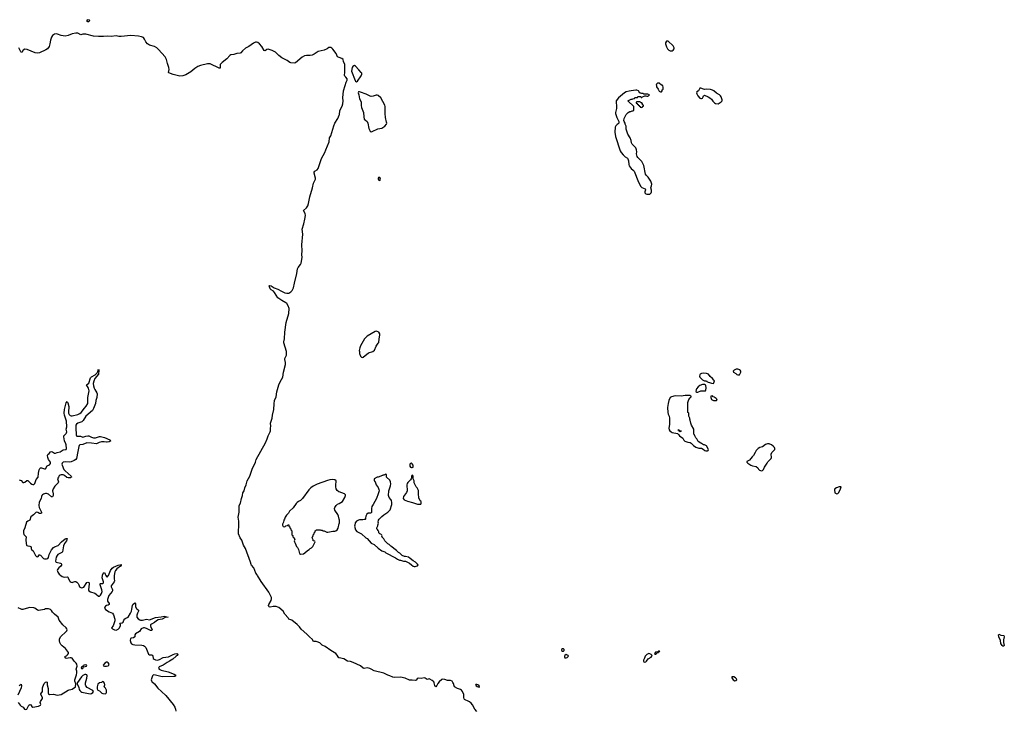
# Model space of a CAD drawing. Header units: inches. Extents: x 2293880 to 2522759, y 823965 to 1006879.
# Tile 296 of 325: x 2483483 to 2503562, y 867248 to 881345. Entities that reach past the tile are written whole.
import ezdxf

# ---------------------------------------------------------------- set-up
doc = ezdxf.new("R2010")
doc.units = ezdxf.units.IN
doc.header["$MEASUREMENT"] = 0
for name, color, linetype in [('C4886', 7, 'Continuous'), ('C4887', 7, 'Continuous'), ('C4888', 7, 'Continuous'), ('C4896', 7, 'Continuous'), ('C4897', 7, 'Continuous'), ('C4898', 7, 'Continuous'), ('C5806', 7, 'Continuous'), ('C5807', 7, 'Continuous')]:
    doc.layers.add(name, color=color, linetype=linetype)

msp = doc.modelspace()

# ---------------------------------------------------------------- linework, layer by layer
at = {"layer": 'C4886', "color": 5, "elevation": 40}
for points in [[(2484322, 870000), (2484350, 869977), (2484390, 869965), (2484450, 869972), (2484464, 869964), (2484473, 869953), (2484498, 869890), (2484510, 869876), (2484530, 869863), (2484550, 869858), (2484570, 869861), (2484610, 869876), (2484630, 869875), (2484646, 869866), (2484675, 869835), (2484691, 869810), (2484702, 869770), (2484730, 869754), (2484750, 869750), (2484770, 869752), (2484790, 869764), (2484850, 869854), (2484870, 869863), (2484890, 869858), (2484899, 869850), (2484902, 869830), (2484888, 869710), (2484896, 869690), (2484930, 869666), (2485017, 869637), (2485041, 869621), (2485090, 869575), (2485110, 869577), (2485130, 869598), (2485150, 869633), (2485163, 869670), (2485161, 869710), (2485128, 869792), (2485123, 869810), (2485124, 869830), (2485130, 869837), (2485170, 869837), (2485191, 869850), (2485191, 869870), (2485169, 869929), (2485166, 869950), (2485170, 870000)], [(2485413, 870000), (2485409, 869969), (2485409, 869930), (2485417, 869890), (2485413, 869870), (2485350, 869790), (2485346, 869770), (2485372, 869730), (2485379, 869710), (2485378, 869690), (2485368, 869670), (2485298, 869590), (2485274, 869510), (2485271, 869490), (2485275, 869475), (2485308, 869430), (2485309, 869410), (2485290, 869394), (2485250, 869390), (2485230, 869373), (2485219, 869350), (2485215, 869330), (2485230, 869304), (2485310, 869256), (2485375, 869230), (2485398, 869198), (2485422, 869110), (2485424, 869076), (2485388, 868972), (2485354, 868930), (2485374, 868910), (2485419, 868890), (2485450, 868887), (2485490, 868906), (2485510, 868928), (2485538, 868970), (2485541, 868990), (2485529, 869010), (2485526, 869030), (2485570, 869035), (2485590, 869047), (2485609, 869090), (2485625, 869115), (2485648, 869132), (2485692, 869150), (2485741, 869230), (2485760, 869270), (2485773, 869310), (2485781, 869390), (2485790, 869410), (2485830, 869439), (2485844, 869424), (2485848, 869410), (2485847, 869370), (2485856, 869336), (2485870, 869316), (2485907, 869290), (2485905, 869270), (2485887, 869233), (2485875, 869190), (2485875, 869150), (2485896, 869116), (2485930, 869093), (2485950, 869088), (2485990, 869087), (2486070, 869107), (2486130, 869096), (2486150, 869099), (2486201, 869119), (2486250, 869145), (2486365, 869155), (2486430, 869172), (2486511, 869150), (2486450, 869143), (2486390, 869109), (2486305, 869095), (2486270, 869077), (2486230, 869041), (2486171, 869009), (2486152, 868990), (2486148, 868970), (2486159, 868939), (2486178, 868910), (2486183, 868890), (2486170, 868875), (2486150, 868878), (2486070, 868920), (2486030, 868932), (2486006, 868930), (2485962, 868910), (2485924, 868856), (2485847, 868810), (2485831, 868790), (2485828, 868750), (2485801, 868730), (2485759, 868721), (2485746, 868714), (2485739, 868670), (2485750, 868623), (2485766, 868606), (2485790, 868593), (2485830, 868586), (2485976, 868576), (2486009, 868569), (2486030, 868557), (2486055, 868530), (2486110, 868392), (2486130, 868382), (2486170, 868380), (2486191, 868371), (2486201, 868350), (2486208, 868308), (2486222, 868290), (2486250, 868276), (2486290, 868274), (2486336, 868284), (2486410, 868323), (2486517, 868343), (2486610, 868388), (2486650, 868400), (2486690, 868406), (2486702, 868402), (2486706, 868390), (2486695, 868370), (2486676, 868350), (2486603, 868290), (2486541, 868250), (2486490, 868224), (2486410, 868171), (2486330, 868134), (2486317, 868110), (2486328, 868090), (2486365, 868070), (2486510, 868036), (2486630, 867983), (2486651, 867970), (2486667, 867950), (2486650, 867941), (2486624, 867936), (2486390, 867934), (2486250, 867965), (2486210, 867970), (2486188, 867952), (2486167, 867868), (2486169, 867849), (2486176, 867836), (2486229, 867790), (2486298, 867698), (2486378, 867630), (2486464, 867550), (2486610, 867370), (2486647, 867310), (2486662, 867270), (2486669, 867230)], [(2485242, 870000), (2485250, 869980), (2485270, 869969), (2485290, 869991), (2485294, 870000)], [(2490000, 868317), (2489990, 868320), (2489977, 868337), (2489957, 868377), (2489927, 868407), (2489830, 868467), (2489711, 868551), (2489650, 868581), (2489603, 868623), (2489550, 868648), (2489528, 868652), (2489490, 868650), (2489470, 868661), (2489452, 868692), (2489390, 868746), (2489342, 868802), (2489221, 868901), (2489190, 868950), (2489139, 868999), (2489030, 869090), (2488970, 869107), (2488956, 869136), (2488888, 869210), (2488853, 869273), (2488770, 869345), (2488750, 869356), (2488710, 869367), (2488652, 869368), (2488590, 869354), (2488570, 869362), (2488564, 869370), (2488559, 869390), (2488561, 869410), (2488611, 869489), (2488619, 869521), (2488617, 869550), (2488601, 869590), (2488562, 869662), (2488410, 869876), (2488330, 870000)], [(2483449, 867409), (2483490, 867353), (2483510, 867335), (2483551, 867311), (2483583, 867270), (2483610, 867262), (2483630, 867271), (2483669, 867350), (2483690, 867367), (2483710, 867362), (2483730, 867324), (2483750, 867310), (2483868, 867332), (2483905, 867350), (2483912, 867370), (2483903, 867410), (2483907, 867430), (2483950, 867490), (2483949, 867510), (2483912, 867570), (2483915, 867585), (2483946, 867634), (2483950, 867650), (2483947, 867710), (2483952, 867730), (2483984, 867796), (2484010, 867823), (2484030, 867830), (2484040, 867820), (2484042, 867770), (2484061, 867690), (2484064, 867604), (2484070, 867584), (2484090, 867570), (2484170, 867580), (2484250, 867560), (2484330, 867568), (2484470, 867662), (2484490, 867669), (2484529, 867671), (2484550, 867677), (2484579, 867701), (2484617, 867723), (2484622, 867730), (2484629, 867790), (2484610, 867846), (2484609, 867869), (2484641, 867970), (2484647, 868010), (2484646, 868046), (2484634, 868090), (2484654, 868150), (2484645, 868190), (2484633, 868210), (2484592, 868252), (2484550, 868312), (2484530, 868321), (2484510, 868322), (2484430, 868305), (2484410, 868316), (2484401, 868330), (2484410, 868350), (2484438, 868362), (2484459, 868381), (2484476, 868410), (2484475, 868430), (2484418, 868510), (2484347, 868567), (2484324, 868590), (2484302, 868630), (2484295, 868665), (2484292, 868690), (2484296, 868710), (2484322, 868758), (2484427, 868850), (2484442, 868870), (2484449, 868890), (2484447, 868910), (2484431, 868930), (2484361, 868990), (2484291, 869090), (2484270, 869150), (2484190, 869212), (2484152, 869250), (2484130, 869285), (2484110, 869304), (2484070, 869318), (2484030, 869321), (2484010, 869319), (2483990, 869309), (2483910, 869290), (2483870, 869286), (2483849, 869290), (2483790, 869335), (2483770, 869342), (2483690, 869349), (2483663, 869337), (2483550, 869307), (2483530, 869307), (2483510, 869314), (2483450, 869342)], [(2483470, 867745), (2483490, 867770), (2483510, 867779), (2483519, 867750), (2483516, 867710), (2483446, 867554)]]:
    msp.add_lwpolyline(points, dxfattribs=at)
for points in [[(2485270, 868231), (2485250, 868229), (2485221, 868210), (2485187, 868167), (2485194, 868154), (2485210, 868152), (2485250, 868152), (2485290, 868159), (2485304, 868170), (2485305, 868190), (2485290, 868216)], [(2484830, 868176), (2484792, 868170), (2484785, 868155), (2484745, 868130), (2484738, 868110), (2484750, 868092), (2484770, 868105), (2484778, 868110), (2484787, 868133), (2484815, 868145), (2484848, 868152), (2484852, 868170)], [(2484830, 867981), (2484810, 867979), (2484770, 867961), (2484746, 867934), (2484664, 867816), (2484654, 867810), (2484654, 867790), (2484690, 867714), (2484699, 867670), (2484708, 867650), (2484728, 867630), (2484750, 867621), (2484886, 867590), (2484930, 867586), (2484950, 867591), (2484974, 867610), (2484989, 867630), (2484978, 867650), (2484856, 867716), (2484830, 867750), (2484824, 867770), (2484822, 867810), (2484850, 867902), (2484858, 867950), (2484850, 867974)], [(2485170, 867834), (2485150, 867819), (2485110, 867809), (2485078, 867782), (2485061, 867730), (2485064, 867684), (2485078, 867658), (2485110, 867643), (2485157, 867597), (2485178, 867590), (2485230, 867584), (2485244, 867596), (2485250, 867610), (2485250, 867661), (2485230, 867701), (2485209, 867730), (2485217, 867770), (2485210, 867805), (2485190, 867829)]]:
    msp.add_lwpolyline(points, close=True, dxfattribs=at)
at = {"layer": 'C4887', "color": 5, "elevation": 40}
for points in [[(2488330, 870000), (2488323, 870010), (2488299, 870050), (2488256, 870156), (2488210, 870210), (2488204, 870224), (2488193, 870270), (2488086, 870550), (2488050, 870616), (2488010, 870719), (2487980, 870770), (2487948, 870850), (2487942, 870910), (2487952, 871008), (2487951, 871111), (2487938, 871190), (2487957, 871290), (2487961, 871430), (2487984, 871476), (2488005, 871570), (2488028, 871630), (2488034, 871690), (2488059, 871730), (2488073, 871790), (2488103, 871850), (2488125, 871930), (2488174, 872026), (2488227, 872170), (2488290, 872310), (2488307, 872370), (2488495, 872705), (2488532, 872788), (2488551, 872850), (2488592, 872930), (2488597, 872950), (2488597, 873010), (2488604, 873050), (2488599, 873110), (2488631, 873209), (2488639, 873270), (2488664, 873390), (2488673, 873507), (2488682, 873570), (2488715, 873645), (2488730, 873750), (2488770, 873890), (2488793, 873950), (2488849, 874050), (2488860, 874150), (2488905, 874310), (2488904, 874350), (2488888, 874412), (2488892, 874430), (2488926, 874494), (2488927, 874570), (2488872, 874750), (2488872, 874770), (2488884, 874830), (2488888, 874970), (2488914, 875166), (2488974, 875350), (2488977, 875450), (2488961, 875501), (2488931, 875551), (2488908, 875568), (2488829, 875610), (2488750, 875667), (2488679, 875779), (2488661, 875801), (2488613, 875830), (2488593, 875850), (2488581, 875870), (2488569, 875911), (2488570, 875914), (2488583, 875917), (2488610, 875910), (2488674, 875874), (2488750, 875842), (2488822, 875802), (2488890, 875772), (2488930, 875762), (2488970, 875766), (2489012, 875788), (2489041, 875819), (2489065, 875870), (2489084, 875970), (2489136, 876164), (2489150, 876258), (2489163, 876290), (2489209, 876351), (2489222, 876378), (2489242, 876490), (2489240, 876550), (2489246, 876630), (2489238, 876750), (2489257, 876970), (2489242, 877070), (2489280, 877180), (2489301, 877270), (2489313, 877350), (2489307, 877387), (2489269, 877450), (2489335, 877505), (2489356, 877544), (2489372, 877590), (2489398, 877730), (2489454, 877910), (2489477, 878010), (2489512, 878090), (2489513, 878113), (2489490, 878210), (2489490, 878230), (2489503, 878250), (2489550, 878278), (2489573, 878310), (2489640, 878510), (2489705, 878635), (2489724, 878690), (2489793, 878850), (2489800, 878930), (2489827, 878973), (2489872, 879110), (2489890, 879181), (2489910, 879230), (2489974, 879330), (2490000, 879397)], [(2483470, 871955), (2483510, 871941), (2483550, 871900), (2483570, 871899), (2483590, 871908), (2483630, 871941), (2483650, 871939), (2483705, 871885), (2483730, 871867), (2483750, 871857), (2483770, 871859), (2483790, 871878), (2483819, 871960), (2483859, 872010), (2483864, 872090), (2483883, 872157), (2483896, 872184), (2483910, 872199), (2483930, 872199), (2483990, 872175), (2484010, 872179), (2484045, 872235), (2484090, 872262), (2484110, 872284), (2484110, 872313), (2484073, 872370), (2484056, 872410), (2484050, 872450), (2484058, 872470), (2484083, 872490), (2484114, 872526), (2484130, 872528), (2484150, 872523), (2484190, 872499), (2484210, 872495), (2484250, 872511), (2484310, 872522), (2484370, 872566), (2484430, 872571), (2484438, 872590), (2484433, 872670), (2484427, 872690), (2484394, 872750), (2484383, 872830), (2484385, 872850), (2484394, 872866), (2484430, 872899), (2484438, 872910), (2484443, 872930), (2484431, 872990), (2484447, 873033), (2484437, 873150), (2484398, 873270), (2484393, 873310), (2484400, 873390), (2484430, 873521), (2484450, 873552), (2484463, 873523), (2484482, 873450), (2484475, 873335), (2484478, 873310), (2484490, 873283), (2484510, 873264), (2484530, 873257), (2484550, 873256), (2484670, 873286), (2484710, 873304), (2484734, 873326), (2484803, 873417), (2484842, 873458), (2484870, 873510), (2484876, 873550), (2484872, 873630), (2484898, 873770), (2484896, 873796), (2484885, 873825), (2484846, 873890), (2484893, 873927), (2484930, 874036), (2484950, 874053), (2485024, 874096), (2485064, 874136), (2485079, 874161), (2485091, 874210), (2485096, 874190), (2485090, 874110), (2485018, 874022), (2484995, 873965), (2484984, 873916), (2484986, 873870), (2485001, 873821), (2485014, 873794), (2485057, 873730), (2485063, 873710), (2485055, 873630), (2485036, 873570), (2485028, 873510), (2484990, 873410), (2484967, 873370), (2484830, 873250), (2484779, 873161), (2484750, 873137), (2484670, 873112), (2484640, 873090), (2484629, 873070), (2484628, 873050), (2484630, 872970), (2484637, 872910), (2484634, 872870), (2484639, 872850), (2484650, 872841), (2484723, 872843), (2484770, 872825), (2484790, 872827), (2484830, 872845), (2484870, 872853), (2484890, 872849), (2484950, 872822), (2484990, 872813), (2485030, 872813), (2485110, 872836), (2485130, 872834), (2485210, 872816), (2485318, 872770), (2485345, 872750), (2485311, 872730), (2485270, 872718), (2485250, 872718), (2485208, 872728), (2485150, 872727), (2485107, 872713), (2485050, 872684), (2484950, 872703), (2484850, 872706), (2484770, 872677), (2484712, 872668), (2484696, 872650), (2484690, 872630), (2484667, 872530), (2484641, 872390), (2484631, 872369), (2484595, 872345), (2484530, 872319), (2484490, 872314), (2484410, 872317), (2484370, 872310), (2484350, 872296), (2484343, 872270), (2484348, 872250), (2484386, 872166), (2484410, 872137), (2484530, 872030), (2484539, 872010), (2484536, 872004), (2484525, 871995), (2484508, 871992), (2484470, 871994), (2484443, 872003), (2484398, 872038), (2484372, 872052), (2484330, 872055), (2484310, 872048), (2484290, 872033), (2484274, 872010), (2484257, 871970), (2484258, 871950), (2484274, 871910), (2484267, 871890), (2484198, 871822), (2484163, 871770), (2484155, 871730), (2484165, 871670), (2484166, 871634), (2484154, 871606), (2484150, 871604), (2484130, 871608), (2484070, 871659), (2484030, 871675), (2484010, 871673), (2483970, 871660), (2483950, 871648), (2483933, 871630), (2483925, 871610), (2483920, 871570), (2483882, 871498), (2483873, 871430), (2483877, 871390), (2483927, 871290), (2483930, 871270), (2483910, 871262), (2483890, 871266), (2483850, 871287), (2483830, 871290), (2483810, 871283), (2483764, 871236), (2483710, 871195), (2483688, 871130), (2483679, 871121), (2483650, 871112), (2483624, 871090), (2483589, 870970), (2483564, 870910), (2483558, 870870), (2483570, 870840), (2483614, 870790), (2483606, 870730), (2483612, 870650), (2483622, 870622), (2483631, 870611), (2483650, 870602), (2483690, 870601), (2483713, 870593), (2483718, 870570), (2483716, 870550), (2483725, 870530), (2483760, 870500), (2483806, 870410), (2483828, 870390), (2483850, 870382), (2483861, 870390), (2483881, 870419), (2483890, 870425), (2483910, 870417), (2483970, 870347), (2483990, 870343), (2484030, 870341), (2484055, 870350), (2484070, 870370), (2484082, 870430), (2484135, 870525), (2484170, 870570), (2484194, 870586), (2484270, 870615), (2484338, 870690), (2484410, 870750), (2484430, 870757), (2484450, 870752), (2484435, 870710), (2484399, 870650), (2484378, 870602), (2484355, 870485), (2484342, 870470), (2484263, 870430), (2484245, 870410), (2484230, 870372), (2484212, 870292), (2484217, 870277), (2484229, 870269), (2484313, 870253), (2484326, 870246), (2484337, 870230), (2484336, 870210), (2484324, 870190), (2484284, 870156), (2484255, 870125), (2484249, 870110), (2484259, 870070), (2484288, 870028), (2484322, 870000)], [(2490000, 871706), (2489989, 871709), (2489957, 871737), (2489939, 871770), (2489929, 871810), (2489929, 871850), (2489938, 871918), (2489934, 871934), (2489913, 871953), (2489870, 871958), (2489810, 871950), (2489763, 871937), (2489550, 871862), (2489470, 871822), (2489419, 871790), (2489379, 871750), (2489250, 871569), (2489210, 871533), (2489170, 871512), (2489141, 871490), (2489121, 871470), (2489058, 871382), (2488985, 871310), (2488965, 871275), (2488925, 871230), (2488898, 871190), (2488885, 871150), (2488870, 871126), (2488862, 871090), (2488845, 871050), (2488842, 871030), (2488858, 870998), (2488890, 870994), (2488910, 871014), (2488942, 871018), (2488950, 871034), (2488973, 871033), (2488974, 871010), (2488993, 870993), (2488994, 870970), (2489014, 870950), (2489014, 870930), (2489032, 870912), (2489033, 870833), (2489050, 870814), (2489054, 870790), (2489074, 870770), (2489092, 870732), (2489082, 870710), (2489084, 870684), (2489100, 870660), (2489130, 870594), (2489150, 870574), (2489172, 870530), (2489192, 870450), (2489210, 870438), (2489270, 870442), (2489300, 870460), (2489350, 870512), (2489388, 870532), (2489406, 870550), (2489435, 870565), (2489458, 870590), (2489506, 870690), (2489502, 870702), (2489467, 870707), (2489466, 870730), (2489448, 870770), (2489467, 870813), (2489468, 870832), (2489486, 870850), (2489487, 870873), (2489506, 870890), (2489506, 870910), (2489522, 870918), (2489530, 870934), (2489611, 870931), (2489624, 870924), (2489650, 870922), (2489670, 870912), (2489694, 870910), (2489745, 870885), (2489770, 870885), (2489870, 870905), (2489910, 870905), (2489930, 870911), (2489958, 870930), (2489977, 870963), (2490000, 871059)], [(2490000, 871147), (2489985, 871210), (2489970, 871242), (2489913, 871333), (2489905, 871370), (2489909, 871390), (2489939, 871430), (2489967, 871453), (2490000, 871472)], [(2485294, 870000), (2485335, 870105), (2485369, 870151), (2485396, 870170), (2485490, 870213), (2485550, 870225), (2485554, 870210), (2485540, 870190), (2485464, 870136), (2485436, 870104), (2485422, 870078), (2485413, 870000)], [(2485170, 870000), (2485171, 870009), (2485190, 870053), (2485210, 870060), (2485229, 870030), (2485242, 870000)]]:
    msp.add_lwpolyline(points, dxfattribs=at)
at = {"layer": 'C4888', "color": 5, "elevation": 40}
msp.add_lwpolyline([(2484870, 881345), (2484848, 881330), (2484870, 881311), (2484890, 881311), (2484910, 881322), (2484914, 881330), (2484910, 881333), (2484875, 881345)], close=True, dxfattribs=at)
msp.add_lwpolyline([(2490000, 880573), (2489961, 880590), (2489934, 880654), (2489870, 880741), (2489850, 880762), (2489830, 880775), (2489810, 880780), (2489790, 880774), (2489751, 880749), (2489694, 880726), (2489567, 880693), (2489490, 880642), (2489450, 880623), (2489410, 880617), (2489330, 880617), (2489290, 880607), (2489243, 880577), (2489110, 880467), (2489081, 880459), (2489010, 880465), (2488990, 880473), (2488935, 880515), (2488828, 880568), (2488770, 880612), (2488699, 880679), (2488635, 880715), (2488590, 880732), (2488550, 880741), (2488524, 880736), (2488490, 880712), (2488470, 880718), (2488418, 880798), (2488373, 880853), (2488338, 880878), (2488310, 880886), (2488290, 880883), (2488250, 880865), (2488159, 880801), (2488090, 880762), (2488029, 880710), (2487990, 880670), (2487977, 880663), (2487910, 880654), (2487850, 880636), (2487790, 880625), (2487770, 880615), (2487710, 880545), (2487611, 880469), (2487573, 880430), (2487569, 880409), (2487574, 880366), (2487570, 880355), (2487550, 880358), (2487366, 880446), (2487310, 880447), (2487170, 880410), (2487114, 880386), (2487058, 880350), (2486970, 880281), (2486870, 880219), (2486810, 880199), (2486750, 880195), (2486610, 880223), (2486522, 880262), (2486516, 880270), (2486528, 880330), (2486522, 880370), (2486496, 880450), (2486480, 880530), (2486450, 880590), (2486316, 880736), (2486279, 880770), (2486230, 880796), (2486130, 880828), (2486090, 880850), (2486056, 880890), (2486030, 880947), (2486010, 880978), (2485970, 880998), (2485909, 881009), (2485750, 881020), (2485550, 881002), (2485503, 881003), (2485450, 881013), (2485350, 881001), (2485270, 881010), (2485190, 881001), (2485090, 881003), (2484990, 881011), (2484830, 881047), (2484772, 881048), (2484730, 881036), (2484667, 881067), (2484631, 881071), (2484550, 881057), (2484470, 881020), (2484410, 881009), (2484330, 881020), (2484254, 881050), (2484230, 881055), (2484190, 881046), (2484170, 881036), (2484150, 881019), (2484129, 880991), (2484108, 880930), (2484097, 880850), (2484081, 880799), (2484050, 880751), (2484016, 880730), (2483890, 880670), (2483844, 880664), (2483799, 880670), (2483633, 880733), (2483590, 880741), (2483556, 880724), (2483530, 880676), (2483510, 880682), (2483504, 880690), (2483490, 880713), (2483468, 880770)], dxfattribs=at)
at = {"layer": 'C4896', "color": 5, "elevation": 40}
for points in [[(2494570, 868506), (2494550, 868506), (2494534, 868490), (2494534, 868470), (2494550, 868454), (2494570, 868454), (2494586, 868470), (2494586, 868490)], [(2496530, 868455), (2496513, 868453), (2496504, 868450), (2496499, 868441), (2496450, 868432), (2496427, 868410), (2496434, 868394), (2496450, 868393), (2496470, 868405), (2496482, 868418), (2496508, 868430), (2496505, 868435), (2496510, 868434), (2496515, 868445), (2496540, 868450)], [(2494630, 868384), (2494602, 868370), (2494592, 868350), (2494592, 868330), (2494601, 868321), (2494630, 868318), (2494650, 868325), (2494674, 868350), (2494668, 868370)], [(2496310, 868405), (2496274, 868390), (2496250, 868370), (2496238, 868350), (2496226, 868310), (2496206, 868274), (2496204, 868250), (2496210, 868238), (2496230, 868230), (2496250, 868238), (2496266, 868250), (2496302, 868298), (2496359, 868330), (2496377, 868350), (2496381, 868370), (2496360, 868390), (2496330, 868404)], [(2498026, 867934), (2498004, 867930), (2498004, 867910), (2498035, 867870), (2498070, 867852), (2498090, 867855), (2498108, 867870), (2498101, 867890), (2498080, 867910), (2498047, 867930)], [(2492804, 867776), (2492785, 867775), (2492778, 867770), (2492785, 867765), (2492791, 867750), (2492810, 867735), (2492830, 867724), (2492850, 867721), (2492862, 867730), (2492854, 867750), (2492829, 867770)]]:
    msp.add_lwpolyline(points, close=True, dxfattribs=at)
msp.add_lwpolyline([(2492804, 867224), (2492768, 867270), (2492719, 867359), (2492691, 867391), (2492658, 867418), (2492630, 867436), (2492570, 867459), (2492554, 867470), (2492544, 867484), (2492539, 867510), (2492541, 867570), (2492513, 867630), (2492490, 867658), (2492470, 867675), (2492410, 867696), (2492352, 867730), (2492340, 867750), (2492332, 867792), (2492318, 867818), (2492300, 867840), (2492270, 867856), (2492210, 867854), (2492150, 867880), (2492110, 867882), (2492090, 867874), (2492037, 867830), (2492010, 867797), (2491990, 867756), (2491969, 867729), (2491950, 867754), (2491936, 867810), (2491926, 867830), (2491896, 867856), (2491850, 867884), (2491830, 867890), (2491790, 867880), (2491750, 867904), (2491730, 867908), (2491670, 867894), (2491610, 867903), (2491590, 867890), (2491570, 867866), (2491550, 867857), (2491490, 867863), (2491450, 867860), (2491430, 867862), (2491347, 867907), (2491250, 867927), (2491130, 867917), (2491090, 867924), (2491034, 867954), (2490988, 867968), (2490910, 868006), (2490710, 868054), (2490650, 868091), (2490622, 868102), (2490570, 868112), (2490510, 868101), (2490490, 868105), (2490436, 868156), (2490284, 868224), (2490230, 868242), (2490170, 868254), (2490090, 868297), (2490000, 868317)], dxfattribs=at)
at = {"layer": 'C4897', "color": 5, "elevation": 40}
for points in [[(2490000, 879397), (2490005, 879410), (2490014, 879486), (2490022, 879518), (2490058, 879582), (2490073, 879630), (2490078, 879690), (2490074, 879750), (2490086, 879890), (2490121, 880000)], [(2496466, 880000), (2496470, 879974), (2496502, 879930), (2496526, 879886), (2496550, 879872), (2496570, 879874), (2496587, 879893), (2496588, 879912), (2496606, 879930), (2496606, 879970), (2496596, 879996), (2496594, 880000)], [(2490000, 871472), (2490068, 871512), (2490115, 871590), (2490128, 871630), (2490127, 871647), (2490106, 871670), (2490000, 871706)], [(2490000, 871059), (2490003, 871070), (2490004, 871130), (2490000, 871147)]]:
    msp.add_lwpolyline(points, dxfattribs=at)
for points in [[(2490410, 879875), (2490392, 879870), (2490388, 879850), (2490401, 879810), (2490416, 879730), (2490445, 879670), (2490447, 879590), (2490455, 879550), (2490494, 879450), (2490500, 879360), (2490510, 879314), (2490532, 879292), (2490572, 879270), (2490585, 879230), (2490605, 879125), (2490627, 879067), (2490650, 879059), (2490670, 879066), (2490785, 879115), (2490870, 879132), (2490930, 879174), (2490960, 879210), (2490967, 879230), (2490966, 879250), (2490946, 879346), (2490935, 879430), (2490937, 879570), (2490930, 879603), (2490850, 879748), (2490790, 879798), (2490770, 879806), (2490750, 879806), (2490690, 879784), (2490650, 879778), (2490630, 879783), (2490550, 879823), (2490434, 879866)], [(2496046, 879906), (2495950, 879890), (2495910, 879887), (2495851, 879870), (2495818, 879850), (2495696, 879750), (2495650, 879688), (2495644, 879650), (2495655, 879595), (2495656, 879570), (2495651, 879530), (2495631, 879450), (2495631, 879431), (2495658, 879350), (2495702, 879270), (2495702, 879230), (2495690, 879218), (2495670, 879208), (2495641, 879179), (2495628, 879152), (2495621, 879050), (2495630, 878962), (2495730, 878667), (2495750, 878634), (2495790, 878585), (2495830, 878548), (2495877, 878517), (2495887, 878507), (2495901, 878461), (2495904, 878390), (2495910, 878363), (2495951, 878310), (2495995, 878275), (2496012, 878252), (2496104, 878030), (2496150, 877943), (2496170, 877917), (2496236, 877890), (2496246, 877870), (2496234, 877830), (2496234, 877810), (2496250, 877790), (2496270, 877783), (2496330, 877784), (2496350, 877795), (2496359, 877810), (2496364, 877830), (2496365, 877865), (2496357, 877910), (2496359, 877930), (2496370, 877954), (2496373, 877990), (2496357, 878050), (2496302, 878130), (2496259, 878170), (2496245, 878190), (2496210, 878368), (2496185, 878425), (2496170, 878450), (2496089, 878530), (2496075, 878550), (2496064, 878610), (2496069, 878650), (2496062, 878690), (2496050, 878726), (2495970, 878806), (2495958, 878830), (2495956, 878876), (2495935, 878930), (2495886, 879006), (2495849, 879110), (2495848, 879170), (2495828, 879210), (2495828, 879230), (2495808, 879268), (2495806, 879290), (2495808, 879330), (2495848, 879410), (2495889, 879451), (2495928, 879472), (2495947, 879473), (2495970, 879482), (2495990, 879482), (2496006, 879490), (2496006, 879570), (2495886, 879690), (2495950, 879722), (2495970, 879722), (2495990, 879732), (2496022, 879738), (2496030, 879754), (2496070, 879754), (2496082, 879758), (2496090, 879774), (2496150, 879774), (2496158, 879758), (2496170, 879754), (2496187, 879773), (2496216, 879784), (2496230, 879794), (2496250, 879794), (2496270, 879782), (2496290, 879782), (2496306, 879790), (2496326, 879810), (2496290, 879826), (2496210, 879826), (2496190, 879838), (2496170, 879838), (2496150, 879848), (2496130, 879848), (2496101, 879890), (2496070, 879905)], [(2497370, 879949), (2497352, 879948), (2497324, 879896), (2497291, 879870), (2497286, 879850), (2497291, 879830), (2497311, 879790), (2497350, 879745), (2497370, 879735), (2497386, 879734), (2497410, 879743), (2497423, 879770), (2497426, 879794), (2497450, 879803), (2497525, 879770), (2497556, 879750), (2497590, 879723), (2497621, 879681), (2497650, 879651), (2497670, 879637), (2497730, 879625), (2497790, 879665), (2497809, 879690), (2497809, 879710), (2497799, 879730), (2497789, 879770), (2497776, 879790), (2497751, 879811), (2497690, 879843), (2497636, 879890), (2497610, 879906), (2497570, 879921), (2497490, 879925), (2497450, 879923), (2497430, 879926)], [(2496130, 879666), (2496070, 879666), (2496058, 879662), (2496054, 879650), (2496058, 879638), (2496073, 879633), (2496078, 879618), (2496093, 879613), (2496098, 879598), (2496113, 879593), (2496118, 879578), (2496133, 879573), (2496138, 879558), (2496170, 879554), (2496182, 879558), (2496187, 879573), (2496202, 879578), (2496206, 879590), (2496202, 879602), (2496187, 879607), (2496186, 879630), (2496170, 879646), (2496150, 879646), (2496142, 879662)], [(2490810, 878132), (2490796, 878110), (2490796, 878090), (2490810, 878067), (2490830, 878062), (2490836, 878070), (2490839, 878090), (2490834, 878110)], [(2490750, 874986), (2490730, 874979), (2490570, 874885), (2490540, 874860), (2490516, 874830), (2490434, 874690), (2490419, 874650), (2490406, 874590), (2490411, 874570), (2490412, 874532), (2490430, 874474), (2490453, 874453), (2490470, 874452), (2490490, 874458), (2490595, 874545), (2490686, 874570), (2490718, 874602), (2490750, 874682), (2490790, 874742), (2490810, 874754), (2490814, 874830), (2490826, 874906), (2490824, 874930), (2490805, 874965), (2490770, 874983)], [(2497430, 874130), (2497390, 874125), (2497363, 874110), (2497350, 874094), (2497346, 874070), (2497354, 874050), (2497410, 873991), (2497450, 873972), (2497490, 873972), (2497498, 873958), (2497524, 873944), (2497550, 873942), (2497590, 873925), (2497630, 873922), (2497648, 873952), (2497649, 873970), (2497639, 873990), (2497610, 874024), (2497564, 874065), (2497529, 874110), (2497490, 874125)], [(2498126, 874210), (2498094, 874210), (2498052, 874190), (2498032, 874170), (2498042, 874150), (2498085, 874125), (2498110, 874102), (2498130, 874094), (2498150, 874094), (2498162, 874098), (2498188, 874150), (2498188, 874170), (2498178, 874190), (2498170, 874195)], [(2497450, 873898), (2497410, 873898), (2497350, 873876), (2497316, 873850), (2497287, 873810), (2497279, 873790), (2497273, 873753), (2497290, 873742), (2497310, 873745), (2497370, 873771), (2497468, 873772), (2497476, 873784), (2497484, 873830), (2497476, 873876), (2497468, 873888)], [(2497054, 873674), (2496970, 873661), (2496850, 873664), (2496776, 873650), (2496759, 873641), (2496746, 873630), (2496719, 873570), (2496704, 873510), (2496694, 873426), (2496697, 873330), (2496708, 873290), (2496728, 873250), (2496736, 873210), (2496736, 873084), (2496724, 873010), (2496730, 872972), (2496742, 872950), (2496766, 872930), (2496790, 872921), (2496896, 872896), (2496919, 872879), (2496941, 872850), (2497003, 872803), (2497030, 872759), (2497050, 872741), (2497110, 872719), (2497155, 872715), (2497178, 872698), (2497226, 872650), (2497270, 872619), (2497330, 872602), (2497390, 872599), (2497421, 872581), (2497452, 872550), (2497477, 872543), (2497510, 872546), (2497526, 872550), (2497528, 872570), (2497488, 872648), (2497450, 872668), (2497430, 872668), (2497410, 872678), (2497390, 872695), (2497370, 872702), (2497316, 872736), (2497290, 872786), (2497268, 872808), (2497248, 872848), (2497246, 872870), (2497228, 872888), (2497228, 872990), (2497182, 873070), (2497169, 873110), (2497158, 873170), (2497149, 873190), (2497148, 873210), (2497126, 873250), (2497126, 873310), (2497108, 873328), (2497110, 873534), (2497119, 873570), (2497129, 873591), (2497154, 873626), (2497178, 873650), (2497178, 873658), (2497166, 873670), (2497153, 873673)], [(2497610, 873666), (2497578, 873662), (2497574, 873630), (2497594, 873590), (2497630, 873572), (2497690, 873574), (2497706, 873590), (2497686, 873610), (2497663, 873623), (2497650, 873638), (2497626, 873650)], [(2496950, 872928), (2496942, 872942), (2496930, 872946), (2496922, 872962), (2496906, 872970), (2496906, 872974), (2496930, 872974), (2496938, 872958), (2496970, 872954), (2496972, 872948), (2496958, 872942)], [(2498732, 872690), (2498690, 872673), (2498630, 872629), (2498576, 872610), (2498544, 872590), (2498504, 872550), (2498479, 872510), (2498450, 872448), (2498420, 872420), (2498364, 872356), (2498313, 872327), (2498312, 872310), (2498332, 872290), (2498396, 872250), (2498430, 872235), (2498502, 872222), (2498536, 872196), (2498551, 872170), (2498571, 872150), (2498610, 872139), (2498630, 872141), (2498650, 872162), (2498669, 872211), (2498729, 872290), (2498743, 872317), (2498769, 872350), (2498809, 872390), (2498815, 872410), (2498806, 872474), (2498824, 872510), (2498881, 872570), (2498881, 872590), (2498873, 872610), (2498850, 872641), (2498812, 872670), (2498770, 872690)], [(2491465, 872295), (2491450, 872288), (2491438, 872270), (2491438, 872230), (2491450, 872212), (2491470, 872202), (2491490, 872202), (2491507, 872213), (2491509, 872250), (2491490, 872278), (2491474, 872294)], [(2490950, 872066), (2490910, 872046), (2490890, 872046), (2490882, 872038), (2490790, 872009), (2490770, 872008), (2490714, 871970), (2490714, 871930), (2490724, 871924), (2490742, 871890), (2490752, 871850), (2490794, 871794), (2490810, 871754), (2490811, 871730), (2490796, 871670), (2490757, 871570), (2490694, 871450), (2490667, 871410), (2490657, 871370), (2490659, 871310), (2490654, 871286), (2490650, 871278), (2490634, 871270), (2490590, 871269), (2490562, 871250), (2490545, 871210), (2490534, 871170), (2490534, 871150), (2490530, 871146), (2490510, 871146), (2490484, 871136), (2490410, 871134), (2490390, 871129), (2490350, 871109), (2490326, 871074), (2490315, 871030), (2490314, 871010), (2490330, 870932), (2490356, 870896), (2490451, 870851), (2490542, 870770), (2490570, 870752), (2490650, 870658), (2490710, 870631), (2490790, 870558), (2490870, 870505), (2490930, 870482), (2490950, 870462), (2491150, 870362), (2491190, 870332), (2491230, 870312), (2491250, 870312), (2491290, 870302), (2491310, 870292), (2491351, 870291), (2491430, 870252), (2491470, 870218), (2491510, 870192), (2491530, 870185), (2491550, 870185), (2491590, 870194), (2491606, 870210), (2491598, 870230), (2491555, 870270), (2491510, 870299), (2491449, 870350), (2491410, 870373), (2491352, 870388), (2491329, 870389), (2491285, 870405), (2491233, 870453), (2491209, 870469), (2491168, 870510), (2491110, 870548), (2491070, 870588), (2491050, 870598), (2491018, 870630), (2490990, 870648), (2490926, 870710), (2490910, 870746), (2490866, 870790), (2490878, 870810), (2490870, 870826), (2490850, 870846), (2490827, 870847), (2490806, 870870), (2490806, 870890), (2490796, 870916), (2490782, 870942), (2490766, 870950), (2490768, 870970), (2490788, 871012), (2490789, 871030), (2490799, 871070), (2490794, 871090), (2490802, 871130), (2490815, 871150), (2490870, 871205), (2490910, 871238), (2490989, 871291), (2491038, 871342), (2491069, 871450), (2491069, 871490), (2491064, 871530), (2491054, 871550), (2491019, 871590), (2491005, 871630), (2491009, 871730), (2491043, 871830), (2491049, 871870), (2491044, 871910), (2491029, 871949), (2490966, 872010), (2490966, 872050), (2490962, 872062)], [(2491490, 872046), (2491474, 872030), (2491474, 871990), (2491464, 871976), (2491454, 871950), (2491400, 871900), (2491384, 871876), (2491377, 871850), (2491383, 871730), (2491370, 871695), (2491311, 871610), (2491306, 871570), (2491324, 871544), (2491390, 871515), (2491494, 871490), (2491593, 871453), (2491650, 871454), (2491662, 871458), (2491667, 871473), (2491667, 871507), (2491650, 871526), (2491625, 871585), (2491614, 871670), (2491614, 871734), (2491588, 871790), (2491569, 871809), (2491528, 871890), (2491526, 871930), (2491516, 871956), (2491506, 871970), (2491506, 872030), (2491502, 872042)]]:
    msp.add_lwpolyline(points, close=True, dxfattribs=at)
at = {"layer": 'C4898', "color": 5, "elevation": 40}
for points in [[(2496710, 880906), (2496670, 880906), (2496652, 880870), (2496652, 880850), (2496671, 880790), (2496692, 880750), (2496722, 880722), (2496750, 880711), (2496788, 880712), (2496810, 880722), (2496828, 880750), (2496828, 880770), (2496808, 880808)], [(2490310, 880409), (2490294, 880406), (2490275, 880390), (2490262, 880370), (2490251, 880291), (2490322, 880102), (2490330, 880090), (2490350, 880077), (2490370, 880088), (2490450, 880196), (2490462, 880230), (2490459, 880250), (2490447, 880270), (2490398, 880318), (2490330, 880398)]]:
    msp.add_lwpolyline(points, close=True, dxfattribs=at)
for points in [[(2490121, 880000), (2490143, 880070), (2490161, 880110), (2490158, 880138), (2490137, 880170), (2490113, 880190), (2490106, 880210), (2490115, 880270), (2490111, 880429), (2490089, 880489), (2490080, 880530), (2490052, 880552), (2490000, 880573)], [(2496594, 880000), (2496590, 880006), (2496570, 880006), (2496527, 880047), (2496490, 880048), (2496472, 880030), (2496465, 880010), (2496466, 880000)]]:
    msp.add_lwpolyline(points, dxfattribs=at)
at = {"layer": 'C5806', "color": 5, "elevation": 20}
msp.add_lwpolyline([(2503550, 868558), (2503530, 868559), (2503515, 868570), (2503490, 868609), (2503484, 868670), (2503449, 868751), (2503444, 868790), (2503450, 868802), (2503490, 868785), (2503550, 868772), (2503562, 868750), (2503545, 868690), (2503545, 868630), (2503558, 868570)], close=True, dxfattribs=at)
at = {"layer": 'C5807', "color": 5, "elevation": 40}
msp.add_lwpolyline([(2500233, 871813), (2500196, 871810), (2500138, 871790), (2500104, 871770), (2500098, 871750), (2500108, 871688), (2500117, 871677), (2500150, 871667), (2500170, 871671), (2500184, 871690), (2500213, 871750), (2500234, 871810)], close=True, dxfattribs=at)

doc.saveas('drawing.dxf')
